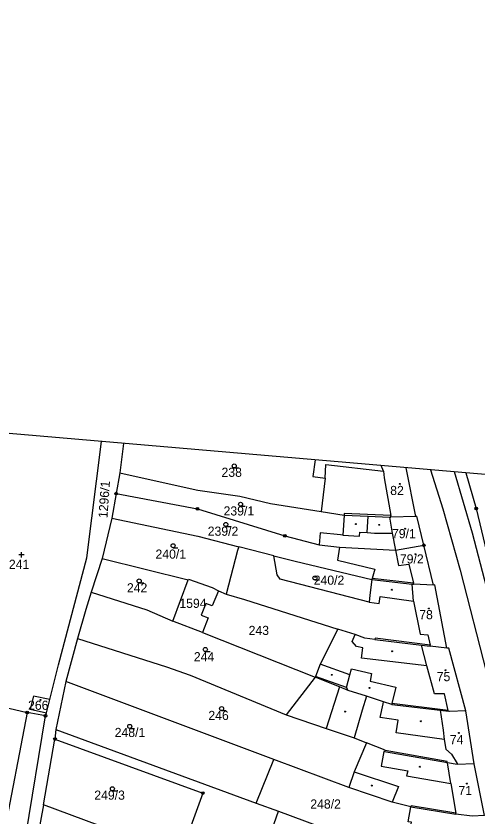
# Model space of a CAD drawing. Extents: x -537341 to -532984, y -1143469 to -1141314.
# Drawn here: x -534216.3 to -534044.5, y -1142913.3 to -1142615.3 of the extents above; entities that cross this region are included whole.
import ezdxf

# ---------------------------------------------------------------- set-up
doc = ezdxf.new("R2010")
doc.units = 0
for name, color, linetype in [('Hranice parcel', 7, 'Continuous'), ('parcelní_č_2000', 7, 'Continuous'), ('Vnitřní kresba', 7, 'Continuous'), ('x_formát_rám', 7, 'Continuous'), ('Značky bodu BP', 7, 'Continuous'), ('Značky budov', 7, 'Continuous'), ('Značky kultur', 7, 'Continuous')]:
    doc.layers.add(name, color=color, linetype=linetype)

msp = doc.modelspace()

# ---------------------------------------------------------------- linework, layer by layer
at = {"layer": 'Hranice parcel'}
for p, q in [((-534176.37, -1142774.31), (-534177.69, -1142785.26)), ((-534067.59, -1142801.52), (-534071.17, -1142783.36)), ((-534177.69, -1142785.26), (-534179.04, -1142792.97)), ((-534179.04, -1142792.97), (-534180.64, -1142802.06)), ((-534102.75, -1142799.58), (-534094.3, -1142800.92)), ((-534180.64, -1142802.06), (-534184.26, -1142817.09)), ((-534120.39, -1142816.07), (-534133.36, -1142812.72)), ((-534103.49, -1142812.04), (-534095.93, -1142812.83)), ((-534060.99, -1142826.98), (-534064.59, -1142812.2)), ((-534184.26, -1142817.09), (-534188.4, -1142829.67)), ((-534184.26, -1142817.09), (-534152.22, -1142825.07)), ((-534157.94, -1142840.4), (-534152.22, -1142825.07)), ((-534083.88, -1142824.57), (-534083.97, -1142824.91)), ((-534141.03, -1142829.07), (-534138.09, -1142830.33)), ((-534146.96, -1142844.58), (-534157.94, -1142840.4)), ((-534146.96, -1142844.58), (-534105, -1142861.26)), ((-534193.43, -1142846.83), (-534197.72, -1142862.83)), ((-534197.72, -1142862.83), (-534201.43, -1142880.78)), ((-534120.36, -1142891.82), (-534197.72, -1142862.83)), ((-534105, -1142861.26), (-534115.87, -1142875.22)), ((-534233.47, -1142869.36), (-534212.11, -1142874.36)), ((-534204.91, -1142874.51), (-534203.7, -1142869.57)), ((-534212.11, -1142874.36), (-534221, -1142920.77)), ((-534214.67, -1142932.09), (-534205.28, -1142875.65)), ((-534205.28, -1142875.65), (-534212.11, -1142874.36)), ((-534205.28, -1142875.65), (-534204.91, -1142874.51)), ((-534045.93, -1142893.55), (-534048.97, -1142873.8)), ((-534201.43, -1142880.78), (-534201.79, -1142884.27)), ((-534201.43, -1142880.78), (-534126.96, -1142908.11)), ((-534206.05, -1142908.79), (-534201.79, -1142884.27)), ((-534126.96, -1142908.11), (-534120.36, -1142891.82)), ((-534092.55, -1142902.25), (-534120.36, -1142891.82)), ((-534042.11, -1142912.77), (-534045.93, -1142893.55)), ((-534126.96, -1142908.11), (-534118.72, -1142911.13)), ((-534155.19, -1142927.56), (-534206.05, -1142908.79)), ((-534127.7, -1142937.31), (-534118.72, -1142911.13)), ((-534118.72, -1142911.13), (-534072.27, -1142928.18))]:
    msp.add_line(p, q, dxfattribs=at)
for points in [[(-534203.7, -1142869.57), (-534200.51, -1142856.62), (-534190.01, -1142816.8), (-534184.47, -1142773.62)], [(-534105.03, -1142780.45), (-534105.92, -1142786.61), (-534101.35, -1142787.24), (-534102.75, -1142799.58)], [(-534177.69, -1142785.26), (-534157.06, -1142789.81), (-534148.72, -1142791.67), (-534133.09, -1142793.93), (-534121.59, -1142796.58), (-534102.75, -1142799.58)], [(-534062.15, -1142784.14), (-534057.56, -1142798.67), (-534051.13, -1142821.45), (-534041.26, -1142859.65), (-534036.05, -1142878.53), (-534030.56, -1142901.27), (-534025.07, -1142924.98), (-534022.88, -1142939.46), (-534022.4, -1142945.39), (-534022.97, -1142948.49), (-534024.64, -1142952.03), (-534026.17, -1142957.45), (-534028.25, -1142968.33), (-534028.48, -1142971.54)], [(-534014.38, -1142947.24), (-534015.36, -1142933.23), (-534017.9, -1142919.39), (-534028.22, -1142879.43), (-534035.39, -1142850.49), (-534046.51, -1142807.64), (-534053.27, -1142784.9)], [(-534049.02, -1142785.27), (-534045.1, -1142798.54), (-534037.95, -1142828.59), (-534018.44, -1142902.19), (-534011.48, -1142931.42), (-534006.06, -1142956.7), (-534007.04, -1142957.97)], [(-534179.04, -1142792.97), (-534148.84, -1142798.62), (-534116.29, -1142808.64), (-534103.49, -1142812.04)], [(-534094.3, -1142800.92), (-534094.69, -1142808.39), (-534095.64, -1142808.34), (-534103.17, -1142807.58), (-534103.49, -1142812.04)], [(-534067.59, -1142801.52), (-534076.83, -1142801.71), (-534076.94, -1142801.11), (-534094.26, -1142800.32), (-534094.3, -1142800.92)], [(-534180.64, -1142802.06), (-534148.62, -1142808.77), (-534133.36, -1142812.72)], [(-534064.59, -1142812.2), (-534067.23, -1142801.38), (-534067.59, -1142801.52)], [(-534133.36, -1142812.72), (-534133.93, -1142814.11), (-534138.09, -1142830.33)], [(-534095.93, -1142812.83), (-534096.67, -1142817.67), (-534082.86, -1142821.08), (-534083.88, -1142824.57)], [(-534095.93, -1142812.83), (-534075.12, -1142814.03), (-534064.59, -1142812.2)], [(-534120.39, -1142816.07), (-534112.52, -1142818.1), (-534083.97, -1142824.91)], [(-534083.97, -1142824.91), (-534084.68, -1142830.69), (-534085.01, -1142833.32), (-534118.01, -1142824.82), (-534119.22, -1142823.21), (-534120.39, -1142816.07)], [(-534152.22, -1142825.07), (-534152.11, -1142824.77), (-534143.33, -1142827.86), (-534141.03, -1142829.07)], [(-534060.99, -1142826.98), (-534068.43, -1142826.67), (-534068.51, -1142826.33), (-534083.88, -1142824.57)], [(-534056.11, -1142850.42), (-534060.47, -1142826.91), (-534060.99, -1142826.98)], [(-534188.4, -1142829.67), (-534190.27, -1142836.06), (-534193.43, -1142846.83)], [(-534188.4, -1142829.67), (-534167.61, -1142836.21), (-534157.94, -1142840.4)], [(-534141.03, -1142829.07), (-534143.31, -1142834.73), (-534145.68, -1142833.8), (-534147.41, -1142838.16), (-534144.88, -1142839.16), (-534146.96, -1142844.58)], [(-534138.09, -1142830.33), (-534131.37, -1142832.37), (-534096.63, -1142843.35)], [(-534096.63, -1142843.35), (-534103.12, -1142856.38), (-534104.88, -1142860.96), (-534105, -1142861.26)], [(-534056.11, -1142850.42), (-534062.22, -1142849.75), (-534062.31, -1142849.31), (-534082.77, -1142846.74), (-534082.82, -1142847.19), (-534086.56, -1142846.72), (-534090.13, -1142845.41), (-534096.63, -1142843.35)], [(-534193.43, -1142846.83), (-534160.27, -1142857.36), (-534151.56, -1142860.53), (-534115.87, -1142875.22)], [(-534048.97, -1142873.8), (-534055.34, -1142850.52), (-534056.11, -1142850.42)], [(-534048.97, -1142873.8), (-534055.03, -1142874), (-534055.5, -1142873.94), (-534055.56, -1142873.65), (-534076.5, -1142871.09), (-534076.57, -1142871.39), (-534079.57, -1142870.42), (-534085.99, -1142868.35), (-534092.71, -1142866.19), (-534096.02, -1142864.83), (-534105, -1142861.26)], [(-534203.7, -1142869.57), (-534209.79, -1142868.26), (-534211.01, -1142873.19), (-534204.91, -1142874.51)], [(-534115.87, -1142875.22), (-534100.93, -1142880.39), (-534090.56, -1142883.82), (-534085.93, -1142885.66)], [(-534201.79, -1142884.27), (-534146.84, -1142904.36), (-534155.19, -1142927.56)], [(-534085.93, -1142885.66), (-534090.57, -1142896.51), (-534092.55, -1142902.25)], [(-534045.93, -1142893.55), (-534052.23, -1142893.74), (-534055.82, -1142893.12), (-534055.9, -1142892.65), (-534079.06, -1142888.56), (-534079.01, -1142888.4), (-534085.93, -1142885.66)], [(-534069.46, -1142909.54), (-534076.42, -1142907.81), (-534092.55, -1142902.25)], [(-534206.05, -1142908.79), (-534208.54, -1142922.31), (-534209.82, -1142932.1)], [(-534072.19, -1142927.89), (-534069.26, -1142915.2), (-534070.45, -1142915.02), (-534069.46, -1142909.54)], [(-534042.11, -1142912.77), (-534046.67, -1142912.95), (-534052.66, -1142912.24), (-534052.73, -1142911.8), (-534069.38, -1142909.1), (-534069.46, -1142909.54)]]:
    msp.add_lwpolyline(points, dxfattribs=at)
at = {"layer": 'Vnitřní kresba'}
for p, q in [((-534101.35, -1142787.24), (-534101.12, -1142782.15)), ((-534101.12, -1142782.15), (-534079.62, -1142784.64)), ((-534079.62, -1142784.64), (-534080.48, -1142782.56)), ((-534079.62, -1142784.64), (-534079.39, -1142787.05)), ((-534079.39, -1142787.05), (-534076.94, -1142801.11)), ((-534094.3, -1142800.92), (-534085.27, -1142801.33)), ((-534085.67, -1142807.46), (-534085.27, -1142801.33)), ((-534085.27, -1142801.33), (-534077.42, -1142801.69)), ((-534077.42, -1142801.69), (-534076.35, -1142807.71)), ((-534077.42, -1142801.69), (-534076.83, -1142801.71)), ((-534094.69, -1142808.39), (-534088.5, -1142808.74)), ((-534088.5, -1142808.74), (-534088.42, -1142807.25)), ((-534088.42, -1142807.25), (-534085.67, -1142807.46)), ((-534085.67, -1142807.46), (-534083.02, -1142807.66)), ((-534083.02, -1142807.66), (-534076.35, -1142807.71)), ((-534076.35, -1142807.71), (-534075.12, -1142814.03)), ((-534075.12, -1142814.03), (-534074.01, -1142819.7)), ((-534074.01, -1142819.7), (-534070.21, -1142819.17)), ((-534070.21, -1142819.17), (-534068.51, -1142826.33)), ((-534083.97, -1142824.91), (-534068.95, -1142826.61)), ((-534068.45, -1142832.99), (-534068.95, -1142826.61)), ((-534068.95, -1142826.61), (-534068.43, -1142826.67)), ((-534085.01, -1142833.32), (-534081.27, -1142833.82)), ((-534081.27, -1142833.82), (-534080.91, -1142831.26)), ((-534080.91, -1142831.26), (-534068.45, -1142832.99)), ((-534068.45, -1142832.99), (-534065.96, -1142845.29)), ((-534091.22, -1142847.97), (-534090.13, -1142845.41)), ((-534065.96, -1142845.29), (-534063.11, -1142845.54)), ((-534063.11, -1142845.54), (-534062.31, -1142849.31)), ((-534089.64, -1142849.88), (-534091.22, -1142847.97)), ((-534082.82, -1142847.19), (-534065.53, -1142849.34)), ((-534087.34, -1142850.39), (-534089.64, -1142849.88)), ((-534087.85, -1142854.22), (-534087.34, -1142850.39)), ((-534063.47, -1142857.07), (-534065.53, -1142849.34)), ((-534065.53, -1142849.34), (-534062.22, -1142849.75)), ((-534063.47, -1142857.07), (-534087.85, -1142854.22)), ((-534092.1, -1142860.44), (-534103.12, -1142856.38)), ((-534060.71, -1142867.41), (-534063.47, -1142857.07)), ((-534093.42, -1142865.12), (-534092.1, -1142860.44)), ((-534092.1, -1142860.44), (-534091.47, -1142858.19)), ((-534091.47, -1142858.19), (-534084.06, -1142859.87)), ((-534084.06, -1142859.87), (-534084.52, -1142862.68)), ((-534093.42, -1142865.12), (-534104.88, -1142860.96)), ((-534084.52, -1142862.68), (-534075, -1142865.03)), ((-534096.02, -1142864.83), (-534100.93, -1142880.39)), ((-534092.71, -1142866.19), (-534093.42, -1142865.12)), ((-534075, -1142865.03), (-534076.5, -1142871.09)), ((-534085.99, -1142868.35), (-534087.52, -1142873.52)), ((-534056.95, -1142867.5), (-534060.71, -1142867.41)), ((-534055.56, -1142873.65), (-534056.95, -1142867.5)), ((-534080.83, -1142876.29), (-534079.72, -1142871.12)), ((-534079.72, -1142871.12), (-534079.57, -1142870.42)), ((-534076.57, -1142871.39), (-534058.55, -1142873.57)), ((-534087.52, -1142873.52), (-534090.56, -1142883.82)), ((-534058.55, -1142873.57), (-534057.47, -1142881.01)), ((-534058.55, -1142873.57), (-534055.5, -1142873.94)), ((-534074.22, -1142877.22), (-534080.83, -1142876.29)), ((-534074.9, -1142881.93), (-534074.22, -1142877.22)), ((-534057.47, -1142881.01), (-534057, -1142884.47)), ((-534057, -1142884.47), (-534074.9, -1142881.93)), ((-534057, -1142884.47), (-534056.46, -1142888.01)), ((-534079.49, -1142888.94), (-534080.44, -1142894.34)), ((-534079.2, -1142888.99), (-534079.49, -1142888.94)), ((-534079.2, -1142888.99), (-534079.06, -1142888.56)), ((-534055.82, -1142893.12), (-534079.2, -1142888.99)), ((-534056.46, -1142888.01), (-534054.28, -1142889.87)), ((-534054.28, -1142889.87), (-534052.19, -1142893.34)), ((-534054.55, -1142900.78), (-534055.82, -1142893.12)), ((-534052.19, -1142893.34), (-534052.23, -1142893.74)), ((-534090.57, -1142896.51), (-534074.09, -1142901.93)), ((-534080.44, -1142894.34), (-534070.61, -1142896.14)), ((-534070.61, -1142896.14), (-534071.03, -1142898.01)), ((-534071.03, -1142898.01), (-534054.55, -1142900.78)), ((-534074.09, -1142901.93), (-534076.42, -1142907.81)), ((-534054.55, -1142900.78), (-534052.73, -1142911.8)), ((-534069.46, -1142909.54), (-534052.66, -1142912.24))]:
    msp.add_line(p, q, dxfattribs=at)
at = {"layer": 'x_formát_rám'}
msp.add_line((-533104.67, -1142866.51), (-536024.88, -1142615.28), dxfattribs=at)
at = {"layer": 'Značky bodu BP'}
for centre, radius in [((-534179.04, -1142792.97), 0.5), ((-534179.04, -1142792.97), 0.0303), ((-534148.84, -1142798.62), 0.5), ((-534045.1, -1142798.54), 0.5), ((-534148.84, -1142798.62), 0.0303), ((-534045.1, -1142798.54), 0.0303), ((-534116.29, -1142808.64), 0.5), ((-534116.29, -1142808.64), 0.0303), ((-534064.59, -1142812.2), 0.5), ((-534064.59, -1142812.2), 0.0303), ((-534212.11, -1142874.36), 0.5), ((-534212.11, -1142874.36), 0.0303), ((-534205.28, -1142875.65), 0.5), ((-534205.28, -1142875.65), 0.0303), ((-534201.79, -1142884.27), 0.5), ((-534201.79, -1142884.27), 0.0303), ((-534146.84, -1142904.36), 0.5), ((-534146.84, -1142904.36), 0.0303)]:
    msp.add_circle(centre, radius, dxfattribs=at)
at = {"layer": 'Značky budov'}
for centre in [(-534073.57, -1142789.37), (-534089.88, -1142804.27), (-534081.21, -1142804.57), (-534071.57, -1142806.02), (-534067.76, -1142815.48), (-534076.47, -1142828.73), (-534062.7, -1142835.7), (-534076.39, -1142851.61), (-534098.85, -1142860.38), (-534056.53, -1142858.68), (-534084.88, -1142865.25), (-534207.17, -1142869.71), (-534093.89, -1142874.06), (-534065.72, -1142877.63), (-534051.58, -1142881.98), (-534066.08, -1142894.59), (-534083.98, -1142901.6), (-534048.6, -1142900.86)]:
    msp.add_circle(centre, 0.175, dxfattribs=at)
at = {"layer": 'Značky kultur'}
for p, q in [((-534135.13, -1142783.42), (-534133.38, -1142783.42)), ((-534132.78, -1142797.66), (-534131.03, -1142797.66)), ((-534138.25, -1142805.19), (-534136.5, -1142805.19)), ((-534157.86, -1142813.09), (-534156.11, -1142813.09)), ((-534213.22, -1142815.76), (-534215.22, -1142815.76)), ((-534214.22, -1142816.76), (-534214.22, -1142814.76)), ((-534105.12, -1142825.09), (-534103.37, -1142825.09)), ((-534170.48, -1142826.2), (-534168.73, -1142826.2)), ((-534145.88, -1142851.7), (-534144.13, -1142851.7)), ((-534139.82, -1142873.71), (-534138.07, -1142873.71)), ((-534174, -1142880.32), (-534172.25, -1142880.32)), ((-534180.45, -1142903.52), (-534178.7, -1142903.52))]:
    msp.add_line(p, q, dxfattribs=at)
for centre in [(-534135.13, -1142782.67), (-534132.78, -1142796.91), (-534138.25, -1142804.44), (-534157.86, -1142812.34), (-534170.48, -1142825.45), (-534105.12, -1142824.34), (-534145.88, -1142850.95), (-534139.82, -1142872.96), (-534174, -1142879.57), (-534180.45, -1142902.77)]:
    msp.add_circle(centre, 0.75, dxfattribs=at)

# ---------------------------------------------------------------- texts
at = {"layer": 'parcelní_č_2000'}
for s, p in [('238', (-534139.86, -1142786.72)), ('82', (-534077.13, -1142793.49)), ('239/1', (-534139.1, -1142801.1)), ('239/2', (-534144.99, -1142808.64)), ('79/1', (-534076.46, -1142809.54)), ('240/1', (-534164.41, -1142817.17)), ('79/2', (-534073.52, -1142818.95)), ('241', (-534218.94, -1142820.97)), ('240/2', (-534105.57, -1142826.86)), ('242', (-534175.04, -1142829.7)), ('1594', (-534155.54, -1142835.48)), ('78', (-534066.33, -1142839.7)), ('243', (-534129.78, -1142845.56)), ('244', (-534150.15, -1142855.35)), ('75', (-534059.82, -1142862.74)), ('266', (-534211.81, -1142873.39)), ('246', (-534144.75, -1142877.19)), ('248/1', (-534179.6, -1142883.52)), ('74', (-534054.95, -1142886.2)), ('71', (-534051.74, -1142905.12)), ('249/3', (-534187.18, -1142906.84)), ('248/2', (-534106.84, -1142910.15))]:
    msp.add_text(s, height=3.4, dxfattribs=at).set_placement(p)
msp.add_text('1296/1', height=3.4, rotation=86, dxfattribs=at).set_placement((-534182.3, -1142802.17))

doc.saveas('drawing.dxf')
